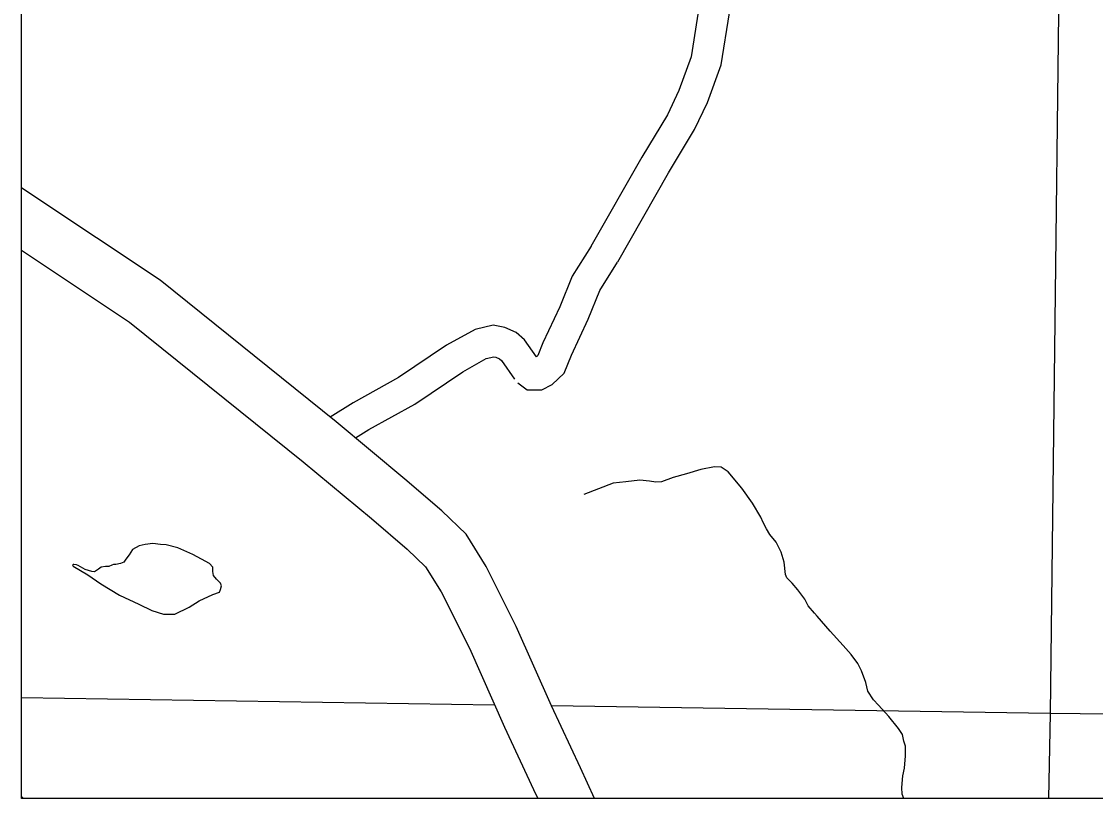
# Model space of a CAD drawing. Extents: x 8749 to 11879, y 13275 to 15339.
# Drawn here: x 9678.1 to 9782.1, y 13439.9 to 13515.1 of the extents above; entities that cross this region are included whole.
import ezdxf

# ---------------------------------------------------------------- set-up
doc = ezdxf.new("R2010")
doc.units = 0
for name, color, linetype in [('Level 10', 7, 'Continuous'), ('Level 35', 7, 'Continuous'), ('Level 46', 7, 'Continuous'), ('Level 5', 7, 'Continuous'), ('R_Draft', 7, 'Continuous')]:
    doc.layers.add(name, color=color, linetype=linetype)

msp = doc.modelspace()

# ---------------------------------------------------------------- linework, layer by layer
at = {"layer": 'Level 10'}
for points in [[(9679.19, 13498.25), (9678.09, 13498.99)], [(9733.57, 13439.87), (9732.21, 13442.84), (9729.39, 13448.85), (9725.98, 13456.54), (9723.08, 13462.35), (9721.13, 13465.46), (9718.8, 13467.72), (9715.21, 13470.79), (9708.54, 13476.35), (9691.51, 13490.05), (9679.17, 13498.26)], [(9678.09, 13492.97), (9688.55, 13486.01), (9705.37, 13472.48), (9711.98, 13466.97), (9715.44, 13464.02), (9717.21, 13462.29), (9718.72, 13459.89), (9721.46, 13454.41), (9724.84, 13446.78), (9727.67, 13440.73), (9728.07, 13439.87)]]:
    msp.add_lwpolyline(points, dxfattribs=at)
at = {"layer": 'Level 35'}
for points in [[(9746.5, 13471.5), (9745.84, 13471.94), (9745.19, 13471.97), (9743.87, 13471.72), (9742.46, 13471.31), (9741.18, 13470.94), (9740.06, 13470.53), (9739.52, 13470.5), (9738.9, 13470.59), (9737.96, 13470.69), (9736.61, 13470.53), (9735.36, 13470.41), (9732.55, 13469.31)], [(9762.05, 13447.8), (9761.05, 13448.9), (9760.58, 13449.43), (9760.02, 13450.25), (9759.83, 13451.09), (9759.43, 13452.22), (9759.08, 13452.94), (9758.42, 13453.82), (9757.64, 13454.69), (9756.39, 13456.07), (9755.14, 13457.54), (9754.86, 13457.82), (9754.26, 13458.51), (9753.92, 13459.17), (9753.26, 13460.08), (9752.7, 13460.71), (9752.2, 13461.24), (9752.07, 13461.55), (9751.92, 13462.74), (9751.64, 13463.73), (9751.17, 13464.7), (9750.54, 13465.42), (9750.23, 13465.98), (9749.89, 13466.58), (9749.67, 13467.11), (9748.85, 13468.46), (9747.82, 13469.93), (9746.5, 13471.5)], [(9695.3, 13459.02), (9696.62, 13459.63), (9697.27, 13459.86), (9697.37, 13460.11), (9697.44, 13460.45), (9697.35, 13460.72), (9696.97, 13461.1), (9696.68, 13461.46), (9696.62, 13461.84), (9696.62, 13462.28), (9696.28, 13462.63), (9695.53, 13463.03), (9694.69, 13463.5), (9693.22, 13464.13), (9692.11, 13464.42), (9691.54, 13464.48), (9690.8, 13464.57), (9690.07, 13464.48), (9689.48, 13464.34), (9688.85, 13463.98), (9688.5, 13463.47), (9688.2, 13463.03), (9687.99, 13462.76), (9687.66, 13462.61), (9687.22, 13462.53), (9687.01, 13462.53), (9686.82, 13462.45), (9686.54, 13462.34), (9686.21, 13462.32), (9685.79, 13462.28), (9685.54, 13462.09), (9685.16, 13461.82), (9684.89, 13461.84), (9684.26, 13462.03), (9683.56, 13462.42), (9683.4, 13462.49), (9683.14, 13462.53), (9683.1, 13462.53), (9683.04, 13462.49), (9683.1, 13462.36)], [(9683.1, 13462.36), (9684.51, 13461.54), (9685.77, 13460.64), (9687.57, 13459.55), (9689.44, 13458.69), (9690.7, 13458.06), (9691.83, 13457.72), (9692.92, 13457.72), (9694.31, 13458.39), (9695.3, 13459.02)], [(9763.41, 13442.07), (9763.59, 13442.8), (9763.69, 13444), (9763.67, 13444.94), (9763.51, 13445.41), (9763.39, 13446.05), (9763.01, 13446.64), (9762.05, 13447.8)], [(9763.51, 13439.87), (9763.36, 13440.29), (9763.32, 13440.94), (9763.41, 13442.07)], [(9678.28, 13439.87), (9678.09, 13440.06)]]:
    msp.add_lwpolyline(points, dxfattribs=at)
at = {"layer": 'Level 46'}
for points in [[(9735.82, 13491.83), (9740.74, 13500.46), (9743.26, 13504.66), (9744.51, 13507.26), (9745.84, 13510.93), (9746.64, 13515.94), (9747.19, 13519.21), (9747.22, 13523.37), (9747.13, 13525.08), (9747.24, 13525.61), (9748, 13526.9), (9749.26, 13529.37), (9749.68, 13532.08), (9749.78, 13533.79), (9749.49, 13536.44), (9749.28, 13537.93), (9748.52, 13540.34), (9746.88, 13545.23), (9745.19, 13549.57), (9743.76, 13553.78)], [(9735.82, 13491.83), (9740.74, 13500.46), (9743.26, 13504.66), (9744.51, 13507.26), (9745.84, 13510.93), (9746.64, 13515.94), (9747.19, 13519.21), (9747.22, 13523.37), (9747.13, 13525.08), (9747.24, 13525.61), (9748, 13526.9), (9749.26, 13529.37), (9749.68, 13532.08), (9749.78, 13533.79), (9749.49, 13536.44), (9749.28, 13537.93), (9748.52, 13540.34), (9746.88, 13545.23), (9745.19, 13549.57), (9743.76, 13553.78)], [(9740.92, 13552.81), (9742.38, 13548.55), (9744.06, 13544.21), (9745.67, 13539.41), (9746.34, 13537.26), (9746.51, 13536.06), (9746.77, 13533.72), (9746.69, 13532.41), (9746.37, 13530.3), (9745.37, 13528.34), (9744.39, 13526.69), (9744.12, 13525.29), (9744.22, 13523.31), (9744.19, 13519.47), (9743.68, 13516.42), (9742.92, 13511.68), (9741.74, 13508.42), (9740.62, 13506.08), (9738.15, 13501.97), (9733.21, 13493.32)], [(9733.24, 13493.37), (9731.42, 13490.44), (9730.2, 13487.48), (9728.57, 13484), (9728.08, 13482.76), (9727.95, 13482.64)], [(9726.14, 13480.13), (9727.04, 13479.44), (9728.46, 13479.44), (9729.48, 13479.95), (9730.63, 13481.05), (9731.33, 13482.81), (9732.94, 13486.27), (9734.1, 13489.06), (9735.79, 13491.79)], [(9726.14, 13480.13), (9727.04, 13479.44), (9728.46, 13479.44), (9729.48, 13479.95), (9730.63, 13481.05), (9731.33, 13482.81), (9732.94, 13486.27), (9734.1, 13489.06), (9735.79, 13491.79)], [(9727.95, 13482.64), (9726.8, 13484.3), (9725.98, 13485.01), (9724.9, 13485.48), (9723.77, 13485.7), (9722.01, 13485.3), (9719.24, 13483.76), (9714.59, 13480.63), (9710.21, 13478.18), (9707.98, 13476.81)], [(9710.42, 13474.78), (9711.73, 13475.59), (9716.16, 13478.07), (9720.81, 13481.2), (9723.09, 13482.47), (9723.82, 13482.63), (9724.01, 13482.6), (9724.36, 13482.44), (9724.55, 13482.28), (9725.82, 13480.46)], [(9710.42, 13474.78), (9711.73, 13475.59), (9716.16, 13478.07), (9720.81, 13481.2), (9723.09, 13482.47), (9723.82, 13482.63), (9724.01, 13482.6), (9724.36, 13482.44), (9724.55, 13482.28), (9725.82, 13480.46)]]:
    msp.add_lwpolyline(points, dxfattribs=at)
at = {"layer": 'Level 5'}
for points in [[(9778.94, 13553.93), (9777.68, 13448.11)], [(9723.89, 13448.92), (9678.09, 13449.62)], [(9777.68, 13448.11), (9729.4, 13448.84)], [(9777.68, 13448.11), (9777.52, 13439.87)], [(9795.11, 13447.91), (9777.68, 13448.11)]]:
    msp.add_lwpolyline(points, dxfattribs=at)
at = {"layer": 'R_Draft'}
msp.add_lwpolyline([(9678.09, 14456.3), (10959.72, 14456.3), (10959.72, 13439.87), (9678.09, 13439.87)], close=True, dxfattribs=at)

doc.saveas('drawing.dxf')
